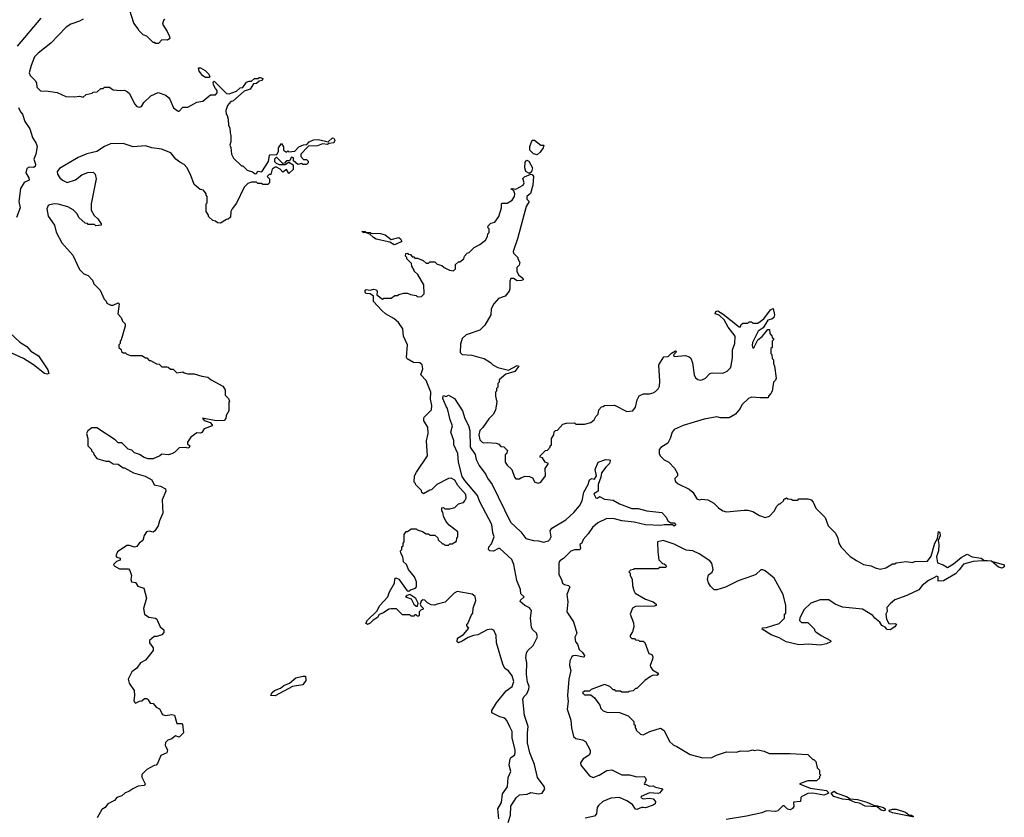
# Model space of a CAD drawing. Extents: x 2210602 to 2357277, y 510288 to 673808.
# Tile 315 of 464: x 2315755 to 2323652, y 609878 to 616272. Entities that reach past the tile are written whole.
import ezdxf

# ---------------------------------------------------------------- set-up
doc = ezdxf.new("R2010")
doc.units = 0

msp = doc.modelspace()

# ---------------------------------------------------------------- linework, layer by layer
at = {"layer": '0CON05XD'}
for points in [[(2316920, 616275), (2316910, 616265), (2316900, 616235), (2316937, 616177), (2316957, 616137), (2316958.3, 616121.7), (2316941.7, 616108.3), (2316895, 616110), (2316868.3, 616081.7), (2316845, 616080), (2316838.3, 616088.3), (2316825, 616090), (2316775, 616140), (2316745, 616150), (2316710, 616185), (2316705, 616200), (2316670, 616245), (2316640, 616345)], [(2315926.2, 616285), (2315735, 616060)], [(2316265, 616276.7), (2316235, 616260), (2316165, 616236.7), (2316127, 616213), (2316004, 616085), (2315903.8, 616005), (2315875, 615973.3), (2315846.2, 615905), (2315832.5, 615845), (2315840, 615825), (2315880, 615785), (2315890, 615765), (2315891.7, 615731.7), (2315921.7, 615701.7), (2315985, 615700), (2316055, 615687.5), (2316125, 615657.5), (2316195, 615652.5), (2316235, 615660), (2316265, 615650), (2316288.3, 615671.7), (2316337, 615683), (2316345, 615690), (2316377.5, 615692.5), (2316405, 615720), (2316425, 615720), (2316435, 615730), (2316475, 615730), (2316505, 615710), (2316563.3, 615703.3), (2316595, 615707.5), (2316620, 615695), (2316635, 615680), (2316675, 615597.5), (2316695, 615577.5), (2316715, 615570), (2316733, 615577), (2316750.7, 615609.3), (2316807, 615663), (2316865, 615687.5), (2316927, 615667), (2316948.3, 615648.3), (2316960, 615635), (2316990, 615565), (2317025, 615540), (2317035, 615540), (2317065, 615570), (2317105, 615570), (2317175, 615610), (2317225, 615620), (2317271.7, 615658.3), (2317285, 615670), (2317325, 615670), (2317340, 615685), (2317340, 615705), (2317325, 615720), (2317310.7, 615750.7), (2317308.3, 615771.7), (2317315, 615780), (2317415, 615680), (2317435, 615677.5), (2317495, 615700), (2317523, 615727), (2317545, 615727.5), (2317575, 615770), (2317595, 615780), (2317615, 615780), (2317638.3, 615801.7), (2317665, 615800), (2317675, 615810), (2317685, 615810), (2317705, 615800), (2317700, 615785), (2317675, 615780), (2317655, 615760), (2317631.7, 615758.3), (2317604.1, 615715.9), (2317555, 615700), (2317465, 615620), (2317450, 615615), (2317422.5, 615585), (2317407.5, 615545), (2317410, 615515), (2317420, 615505), (2317427.5, 615475), (2317430, 615425), (2317440, 615405), (2317442.5, 615365), (2317450, 615345), (2317447.5, 615292.5), (2317440, 615265), (2317447.5, 615247.5), (2317453, 615193), (2317470.7, 615160.7), (2317535, 615100), (2317545, 615100), (2317580, 615065), (2317623.6, 615053.6), (2317645, 615037.5), (2317655, 615040), (2317665, 615057.5), (2317698.3, 615051.7), (2317750, 615135), (2317760, 615185), (2317765, 615190), (2317818.3, 615191.7), (2317830, 615215), (2317830, 615245), (2317855, 615280), (2317871.7, 615251.7), (2317870, 615225), (2317895, 615210), (2317905, 615220), (2317915, 615212.5), (2317961.7, 615218.3), (2317995, 615253.3), (2318030.7, 615269.3), (2318057.5, 615272.5), (2318076.4, 615293.6), (2318110.7, 615309.3), (2318152, 615312), (2318228.3, 615291.7), (2318265, 615326.2), (2318275, 615323.3), (2318284, 615305), (2318275, 615283.8), (2318235, 615280), (2318225, 615272.5), (2318183.3, 615276.7), (2318145, 615260), (2318072.5, 615257.5), (2318061.2, 615248.8), (2318010, 615195), (2318010, 615175), (2318031.7, 615151.7), (2318055, 615150), (2318068.3, 615138.3), (2318070, 615125), (2318055, 615110), (2318025, 615110), (2318015, 615120), (2317985, 615110), (2317951.7, 615141.7), (2317950, 615165), (2317935, 615170), (2317920, 615140), (2317895, 615140), (2317878.3, 615121.7), (2317865, 615120), (2317818.3, 615168.3), (2317811.7, 615168.3), (2317800, 615155), (2317800, 615135), (2317811.7, 615121.7), (2317835, 615112.5), (2317885, 615110), (2317915, 615130), (2317948.3, 615108.3), (2317948.3, 615071.7), (2317915, 615040), (2317895, 615070), (2317865, 615050), (2317845, 615072.5), (2317815, 615090), (2317805, 615090), (2317780, 615075), (2317768.3, 615031.7), (2317755, 615030), (2317740, 615015), (2317760, 614995), (2317760, 614965), (2317745, 614950), (2317705, 614950), (2317695, 614960), (2317665, 614960), (2317655, 614970), (2317615, 614970), (2317585, 614960), (2317555, 614930), (2317495, 614800), (2317460, 614755), (2317450, 614735), (2317445, 614690), (2317428.3, 614671.7), (2317415, 614670), (2317365, 614640), (2317343, 614643), (2317327, 614657), (2317303, 614663), (2317270, 614695), (2317270, 614705), (2317250, 614735), (2317250, 614795), (2317260, 614805), (2317260, 614855), (2317250, 614865), (2317250, 614875), (2317230, 614905), (2317201.7, 614911.7), (2317155, 614950), (2317125, 615030), (2317096.1, 615086.1), (2317075, 615112.5), (2317040.7, 615130.7), (2317007.5, 615155), (2316967.5, 615205), (2316893.8, 615233.8), (2316815, 615244.2), (2316765, 615260.6), (2316665, 615252), (2316585, 615278.6), (2316482.7, 615277.3), (2316435, 615256.2), (2316375, 615216.2), (2316295, 615196), (2316225, 615166.2), (2316075, 615080), (2316056.7, 615055), (2316057.5, 615035), (2316077.5, 615005), (2316097.5, 614985), (2316135, 614966.7), (2316201.7, 614988.3), (2316253, 615027), (2316303, 615047), (2316345, 615050), (2316360, 615035), (2316367.5, 614995), (2316327.5, 614795), (2316327.5, 614745), (2316351.7, 614701.7), (2316383.3, 614675), (2316410, 614635), (2316410, 614625), (2316365, 614620), (2316355, 614630), (2316305, 614630), (2316298.3, 614638.3), (2316281.7, 614641.7), (2316230, 614685), (2316217.5, 614715), (2316185, 614747.5), (2316141.7, 614771.7), (2316063.9, 614793.9), (2316034.1, 614795.9), (2315995, 614786.7), (2315985, 614782.5), (2315973.8, 614755), (2315985, 614697.5), (2316033.8, 614625), (2316048.3, 614568.3), (2316093.9, 614483.9), (2316182.5, 614385), (2316235, 614270), (2316270, 614235), (2316305, 614220), (2316340, 614185), (2316350, 614155), (2316400, 614105), (2316431.7, 614031.7), (2316450, 614015), (2316455, 614000), (2316485, 613982.5), (2316505, 613983.3), (2316545, 614002.5), (2316552.5, 613995), (2316543, 613913), (2316570, 613885), (2316580, 613855), (2316600, 613835), (2316602.5, 613815), (2316570, 613705), (2316560, 613695), (2316560, 613675), (2316550, 613665), (2316550, 613645), (2316568.3, 613628.3), (2316571.7, 613611.7), (2316585, 613600), (2316605, 613600), (2316615, 613590), (2316645, 613580), (2316735, 613580), (2316765, 613560), (2316775, 613560), (2316795, 613540), (2316805, 613540), (2316853, 613513), (2316875, 613510), (2316895, 613490), (2316935, 613490), (2316947, 613487), (2316965, 613470), (2316985, 613470), (2317015, 613440), (2317065, 613450), (2317075, 613440), (2317105, 613432.5), (2317155, 613432.5), (2317215, 613413.8), (2317265, 613407.5), (2317290, 613385), (2317383.3, 613333.3), (2317402.9, 613305), (2317403, 613263), (2317430, 613235), (2317437.5, 613215), (2317432.5, 613205), (2317433.8, 613135), (2317412.3, 613097.7), (2317408.8, 613075), (2317395, 613057.5), (2317330, 613055), (2317221.7, 613078.3), (2317235, 613060), (2317283.9, 613043.9), (2317300, 613025), (2317300, 613015), (2317235, 612992.5), (2317215, 612962.5), (2317205, 612957.5), (2317175, 612960), (2317127.5, 612925), (2317100, 612885), (2317101.7, 612871.7), (2317120, 612855), (2317115, 612842.5), (2317105, 612837.5), (2317085, 612842.5), (2317035, 612840), (2317000, 612805), (2316975, 612792.5), (2316945, 612782.5), (2316895, 612790), (2316880, 612775), (2316825, 612752.5), (2316785, 612752.5), (2316753, 612763), (2316715, 612787.5), (2316675, 612800), (2316655, 612820), (2316625, 612830), (2316575, 612880), (2316545, 612880), (2316520, 612905), (2316375, 613000), (2316335, 613000), (2316303, 612977), (2316292.5, 612955), (2316302.5, 612915), (2316302.5, 612855), (2316330, 612825), (2316330, 612815), (2316348.3, 612798.3), (2316350, 612785), (2316373.9, 612753.9), (2316445, 612732.5), (2316471.7, 612731.7), (2316505, 612712.5), (2316545, 612707.5), (2316585, 612680), (2316595, 612680), (2316668.3, 612638.3), (2316761.7, 612611.7), (2316815, 612582.5), (2316835, 612543.3), (2316885, 612533.3), (2316925, 612510), (2316927, 612493), (2316897, 612423), (2316902.5, 612315), (2316876.7, 612255), (2316866.7, 612215), (2316840, 612175)], [(2317245, 615807.5), (2317225, 615822.5), (2317195, 615860), (2317190, 615885), (2317205, 615887.5), (2317242.5, 615865), (2317272.5, 615835), (2317280, 615815), (2317275, 615810), (2317245, 615807.5)], [(2315745, 615568), (2315762.1, 615532.1), (2315778.8, 615515), (2315795.7, 615455), (2315836.1, 615396.1), (2315858, 615328), (2315888.7, 615278.7), (2315895.3, 615255), (2315885.5, 615195), (2315868.9, 615155), (2315881.1, 615115), (2315878.5, 615095), (2315865, 615086.7), (2315830.3, 615089.7), (2315812.2, 615077.8), (2315804.5, 615045), (2315828.5, 615005), (2315831.2, 614985), (2315792.3, 614967.7), (2315760.7, 614919.3), (2315749.2, 614815), (2315760, 614765), (2315728.8, 614685)], [(2319905, 615190), (2319875, 615196.2), (2319846.7, 615225), (2319846.2, 615255), (2319865, 615307.5), (2319885, 615306.7), (2319935, 615266.7), (2319960, 615265), (2319953.3, 615245), (2319929.1, 615210.9), (2319905, 615190)], [(2319845, 615040), (2319815, 615056.2), (2319805.6, 615085), (2319809.2, 615130.8), (2319823.6, 615146.4), (2319837.5, 615137.5), (2319867.5, 615085), (2319858.8, 615051.2), (2319845, 615040)], [(2318755, 613877.5), (2318690, 613915), (2318660.7, 613940.7), (2318593.9, 614013.9), (2318592.5, 614055), (2318565, 614073.3), (2318535, 614076.2), (2318526.2, 614085), (2318526.2, 614103.8), (2318535, 614110), (2318565, 614103.3), (2318595, 614111.2), (2318617, 614107), (2318623, 614093), (2318620, 614065), (2318665, 614032.5), (2318675, 614040), (2318735, 614040), (2318765, 614060), (2318785, 614060), (2318795, 614070), (2318835, 614080), (2318865, 614080), (2318888.3, 614068.3), (2318935, 614060), (2318945, 614050), (2318978.3, 614051.7), (2319000, 614075), (2318997, 614147), (2318948.3, 614228.3), (2318920, 614255), (2318920, 614265), (2318900, 614295), (2318897, 614317), (2318860, 614355), (2318860, 614365), (2318850, 614375), (2318851.7, 614398.3), (2318865, 614400), (2318871.7, 614391.7), (2318888.3, 614388.3), (2318901.7, 614371.7), (2318915, 614370), (2318925, 614360), (2318945, 614360), (2318991.7, 614341.7), (2319015, 614320), (2319035, 614320), (2319045, 614330), (2319085, 614330), (2319103, 614313), (2319141.7, 614301.7), (2319160, 614285), (2319203, 614263), (2319235, 614260), (2319250, 614275), (2319251.7, 614308.3), (2319275, 614330), (2319285, 614330), (2319316.4, 614353.6), (2319323, 614377), (2319345, 614400), (2319360, 614405), (2319400, 614445), (2319445, 614470), (2319490, 614505), (2319507.5, 614535), (2319510, 614555), (2319520, 614565), (2319520, 614595), (2319510, 614605), (2319511.7, 614618.3), (2319535, 614640), (2319565, 614650), (2319597.5, 614695), (2319620, 614765), (2319620, 614795), (2319625, 614800), (2319665, 614802.5), (2319706.1, 614823.9), (2319723.3, 614855), (2319726.7, 614875), (2319718.8, 614898.8), (2319694, 614915), (2319705, 614920), (2319720, 614915), (2319735, 614913.3), (2319793.3, 614945), (2319801.2, 614965), (2319790.7, 614999.3), (2319805, 615013.3), (2319855, 615032.5), (2319865, 615030), (2319876.7, 615015), (2319870, 614945), (2319852.5, 614877.5), (2319823.3, 614853.3), (2319823, 614833), (2319840, 614815), (2319817.5, 614775), (2319746.7, 614515), (2319713.3, 614415), (2319715, 614400), (2319750, 614365), (2319750, 614355), (2319767.5, 614325), (2319760, 614305), (2319742.5, 614285), (2319743, 614253), (2319757.5, 614225), (2319789.5, 614199.5), (2319793, 614187), (2319780, 614180), (2319745, 614177.5), (2319715, 614197.5), (2319693.6, 614196.4), (2319687.5, 614175), (2319687.5, 614115), (2319680, 614095), (2319650, 614055), (2319595, 614037.5), (2319557.5, 613995), (2319537.5, 613955), (2319532.5, 613905), (2319486.4, 613823.6), (2319445, 613782.5), (2319335, 613746.7), (2319303.3, 613715), (2319289.3, 613670.7), (2319287.5, 613605), (2319305, 613587.5), (2319381.7, 613581.7), (2319437, 613567), (2319480, 613555), (2319530, 613525), (2319550, 613505), (2319590, 613485), (2319655, 613466.7), (2319676.4, 613463.6), (2319745, 613500), (2319757.5, 613495), (2319725, 613451.2), (2319655, 613430), (2319600, 613385), (2319600, 613365), (2319590, 613355), (2319590, 613325), (2319580, 613315), (2319580, 613295), (2319570, 613285), (2319570, 613255), (2319582.5, 613205), (2319572.5, 613145), (2319555, 613110), (2319517, 613073), (2319468.3, 613001.7), (2319445, 612977.5), (2319436.5, 612945), (2319446.9, 612905), (2319465, 612883.8), (2319475, 612878.8), (2319505, 612883.3), (2319577, 612877), (2319598.3, 612868.3), (2319615, 612850), (2319638.3, 612848.3), (2319668.3, 612818.3), (2319658.3, 612791.7), (2319650, 612785), (2319650, 612725), (2319665, 612700), (2319702.5, 612665), (2319722.5, 612605), (2319735, 612590), (2319765, 612590), (2319775, 612600), (2319808.3, 612611.7), (2319845, 612610), (2319868.3, 612598.3), (2319887.5, 612565), (2319915, 612556.2), (2319935.9, 612564.1), (2319972.5, 612615), (2319970, 612675), (2319997.5, 612715), (2319970, 612725), (2319948.3, 612758.3), (2319930, 612765), (2319930, 612775), (2319971.7, 612818.3), (2319988.3, 612821.7), (2320010, 612845), (2320010, 612855), (2320020, 612865), (2320020, 612915), (2320040, 612945), (2320041.7, 612968.3), (2320051.7, 612978.3), (2320068.3, 612981.7), (2320111.7, 613028.3), (2320141.7, 613038.3), (2320205, 613040), (2320215, 613030), (2320285, 613030), (2320335, 613042.5), (2320362.5, 613065), (2320375, 613090), (2320395, 613110), (2320400, 613145), (2320421.7, 613168.3), (2320435, 613170), (2320445, 613180), (2320525, 613182.5), (2320625, 613130), (2320673.6, 613136.4), (2320693.3, 613165), (2320706.7, 613225), (2320723.6, 613256.4), (2320757, 613273), (2320805, 613273.8), (2320835, 613281.2), (2320855, 613290), (2320875, 613312.5), (2320886.7, 613335), (2320890, 613375), (2320880, 613505), (2320920.8, 613569.2), (2320957, 613573), (2320981.7, 613598.3), (2321015, 613617.5), (2321020, 613615), (2321016.2, 613603.8), (2321000, 613585), (2321003, 613573), (2321095, 613580), (2321125, 613570), (2321138.3, 613558.3), (2321151.7, 613521.7), (2321163.6, 613423.6), (2321175, 613400), (2321195, 613387.5), (2321215, 613383.3), (2321235, 613387.5), (2321255, 613397.5), (2321290, 613435), (2321308.3, 613441.7), (2321395, 613437.5), (2321430, 613455), (2321455, 613480), (2321461.7, 613498.3), (2321472.5, 613565), (2321472.5, 613625), (2321490, 613675), (2321492.5, 613735), (2321437.9, 613807.9), (2321406.2, 613866.2), (2321365, 613902.5), (2321333, 613913), (2321337, 613933), (2321355, 613938.8), (2321397.5, 613912.5), (2321525, 613810), (2321535, 613810), (2321541.7, 613828.3), (2321555, 613840), (2321595, 613840), (2321605, 613850), (2321625, 613850), (2321635, 613840), (2321675, 613840), (2321722.5, 613875), (2321776.7, 613945), (2321796.7, 613956.7), (2321808, 613905), (2321804.2, 613885.8), (2321787.5, 613872.5), (2321755, 613863.8), (2321718.5, 613801.5), (2321677.5, 613775), (2321631.9, 613685), (2321629.1, 613659.1), (2321635, 613637.5), (2321645, 613646.2), (2321676.2, 613705), (2321708.6, 613731.4), (2321755, 613787.5), (2321768.3, 613788.3), (2321770, 613755), (2321788.3, 613738.3), (2321790, 613725), (2321800, 613715), (2321800, 613705), (2321790, 613695), (2321790, 613645), (2321780, 613635), (2321780, 613595), (2321787, 613587), (2321790, 613555), (2321800, 613545), (2321800, 613515), (2321810, 613495), (2321821.7, 613398.3), (2321817, 613383), (2321800, 613365), (2321790, 613295), (2321780, 613275), (2321760, 613255), (2321758.3, 613241.7), (2321695, 613240), (2321625, 613246.7), (2321600, 613235), (2321547.5, 613185), (2321532.5, 613155), (2321495, 613110), (2321445, 613080), (2321375, 613080), (2321347, 613087), (2321245, 613070), (2321165, 613046.2), (2321075, 613018.8), (2321004.2, 612985.8), (2320986.7, 612965), (2320972.5, 612915), (2320953, 612877), (2320897, 612843), (2320882.5, 612825), (2320882.5, 612795), (2320892.5, 612775), (2320925, 612742.5), (2320960, 612725), (2321007, 612677), (2321030, 612635), (2321030, 612615), (2321010, 612595), (2321010, 612585), (2321015, 612570), (2321035, 612550), (2321125, 612507.5), (2321153, 612483), (2321185, 612430), (2321205, 612422.5), (2321225, 612427.5), (2321275, 612422.5), (2321322.5, 612395), (2321358.3, 612358.3), (2321395, 612333.3), (2321425, 612326.2), (2321565, 612340.8), (2321595, 612338.6), (2321635, 612329.2), (2321687.3, 612297.3), (2321735, 612280), (2321769.3, 612290.7), (2321807.5, 612335), (2321825, 612370), (2321845, 612390), (2321855, 612390), (2321880, 612415), (2321885, 612430), (2321895, 612430), (2321905, 612440), (2321915, 612430), (2321941.7, 612428.3), (2321955, 612420), (2321995, 612420), (2322005, 612430), (2322075, 612430), (2322101.7, 612421.7), (2322120, 612405), (2322140, 612355), (2322215, 612280), (2322240, 612215), (2322297.5, 612155), (2322317.5, 612115), (2322323.3, 612075), (2322343.9, 612043.9), (2322415, 611967.5), (2322466.1, 611936.1), (2322523.6, 611903.6), (2322585, 611892.5), (2322615, 611877.5), (2322655, 611867.5), (2322701.7, 611878.3), (2322755, 611910), (2322775, 611910), (2322785, 611917.5), (2322865, 611927.5), (2322915, 611920), (2322935, 611927.5), (2323035, 611930), (2323065, 611970), (2323095.7, 612074.3), (2323117, 612113), (2323125, 612170), (2323135, 612160), (2323138.6, 612135), (2323122.5, 612097.5), (2323126.9, 612065), (2323122.9, 612015), (2323109.2, 611965), (2323115, 611917.5), (2323160.7, 611900.7), (2323195, 611880), (2323245, 611910), (2323305, 611960), (2323355, 611987.5), (2323395, 611966.2), (2323465.8, 611955.8), (2323488.3, 611938.3), (2323550, 611935), (2323550, 611930), (2323651.7, 611901.7), (2323651.2, 611885), (2323635, 611874), (2323605, 611884), (2323550, 611930), (2323475, 611933.8), (2323402.3, 611927.7), (2323325, 611905.8), (2323288.5, 611861.5), (2323260, 611830), (2323165, 611773.3), (2323121.7, 611771.7), (2323120, 611805), (2323105, 611810), (2323098.3, 611801.7), (2323043.9, 611776.1), (2322993.6, 611736.4), (2322965, 611702.5), (2322870, 611655), (2322775, 611620), (2322735, 611590), (2322710.7, 611559.3), (2322711.7, 611528.3), (2322702.5, 611505), (2322707.5, 611465), (2322725, 611432.5), (2322735, 611427.5), (2322775, 611432.5), (2322787.5, 611425), (2322772.5, 611405), (2322735, 611380), (2322713, 611383), (2322695, 611402.5), (2322670, 611415), (2322653, 611443), (2322613.6, 611473.6), (2322596.4, 611496.4), (2322515, 611547.5), (2322355, 611563.3), (2322296.4, 611586.4), (2322245, 611620), (2322175, 611620), (2322100, 611595), (2322045, 611540), (2322012.5, 611475), (2322010, 611455), (2322025, 611440), (2322075, 611440), (2322130, 611385), (2322130, 611375), (2322140, 611365), (2322182.5, 611335), (2322257.5, 611295), (2322260, 611285), (2322225, 611267.5), (2322175, 611258.8), (2322085, 611266), (2322005, 611260), (2321903, 611283)], [(2318758.3, 614468.3), (2318725, 614487.5), (2318615, 614513.3), (2318592.5, 614525), (2318562.5, 614552.5), (2318530, 614565), (2318530, 614570), (2318515, 614564), (2318500, 614575), (2318525, 614576.2), (2318530, 614570), (2318565, 614566.7), (2318575, 614560), (2318649.3, 614559.3), (2318687, 614547), (2318735, 614510), (2318796.4, 614526.4), (2318810, 614515), (2318820, 614495), (2318775, 614472.5), (2318758.3, 614468.3)], [(2319597.1, 609865), (2319590, 609945), (2319618.6, 609995), (2319628.6, 610065), (2319667.6, 610122.4), (2319674.1, 610195.9), (2319693.8, 610245), (2319680, 610295), (2319690, 610345), (2319694.1, 610355.9), (2319722.5, 610375), (2319728.8, 610395), (2319729.2, 610415), (2319706.1, 610513.9), (2319705.7, 610565), (2319687, 610603), (2319662.3, 610652.3), (2319645, 610672.5), (2319605, 610683.8), (2319542.5, 610715), (2319542.5, 610735), (2319580, 610795), (2319657.9, 610892.1), (2319705.8, 610925), (2319717.5, 610965), (2319705, 611011.2), (2319675, 611051.2), (2319645, 611070), (2319630, 611105), (2319580, 611275), (2319577.5, 611335), (2319556.7, 611376.7), (2319536.2, 611386.2), (2319505, 611380.8), (2319429.1, 611340.9), (2319394.5, 611335.5), (2319351.1, 611318.9), (2319305, 611288.8), (2319275, 611277.5), (2319263, 611283), (2319267, 611313), (2319315.9, 611344.1), (2319357.5, 611395), (2319341.7, 611411.7), (2319340, 611425), (2319348.3, 611431.7), (2319378.3, 611501.7), (2319390, 611515), (2319392.5, 611555), (2319412.5, 611615), (2319407, 611647), (2319385, 611666.7), (2319265, 611687.5), (2319240, 611675), (2319167, 611603), (2319103, 611587), (2319081.7, 611578.3), (2319055, 611580), (2319025, 611597.5), (2319005, 611617.5), (2318988.3, 611621.7), (2318975, 611610), (2318967.5, 611585), (2318971.7, 611571.7), (2318990, 611555), (2318990, 611545), (2318971.7, 611538.3), (2318960, 611525), (2318960, 611495), (2318955, 611490), (2318945, 611490), (2318935, 611500), (2318925, 611500), (2318915, 611490), (2318895, 611490), (2318885, 611500), (2318825, 611500), (2318778.3, 611548.3), (2318735, 611550), (2318715, 611546.7), (2318674.2, 611515.8), (2318637, 611503), (2318625, 611478.8), (2318591.2, 611458.8), (2318565, 611433.8), (2318543.8, 611423.8), (2318531.2, 611435), (2318545, 611458.8), (2318618.8, 611531.2), (2318643.9, 611576.1), (2318707.5, 611645), (2318720, 611685), (2318760, 611755), (2318763, 611787), (2318772.5, 611797.5), (2318796.4, 611786.4), (2318863, 611693), (2318875, 611690), (2318888.3, 611701.7), (2318930, 611715), (2318937.5, 611725), (2318937.5, 611765), (2318922.5, 611805), (2318872.5, 611865), (2318857.5, 611905), (2318832.5, 611925), (2318827.5, 611965), (2318813.3, 611995), (2318810, 612015), (2318820, 612025), (2318820, 612045), (2318830, 612055), (2318830, 612075), (2318837.5, 612085), (2318840, 612145), (2318855, 612170), (2318865, 612170), (2318895, 612190), (2318935, 612190), (2318941.7, 612181.7), (2318985, 612170), (2319015, 612150), (2319035, 612150), (2319045, 612140), (2319085, 612140), (2319108.3, 612118.3), (2319111.7, 612101.7), (2319145, 612070), (2319155, 612070), (2319165, 612060), (2319195, 612060), (2319205, 612070), (2319225, 612070), (2319258.3, 612091.7), (2319260, 612115), (2319270, 612125), (2319270, 612165), (2319200, 612220), (2319173, 612253), (2319153, 612293), (2319150, 612325), (2319140, 612335), (2319141.7, 612358.3), (2319155, 612360), (2319165, 612350), (2319205, 612350), (2319245, 612360), (2319275, 612390), (2319315, 612402.5), (2319326.4, 612413.6), (2319336.7, 612435), (2319333.8, 612465), (2319268.1, 612538.1), (2319245, 612580), (2319215, 612596.7), (2319195, 612592.5), (2319100, 612545), (2319058.3, 612501.7), (2319045, 612500), (2318995, 612470), (2318981.7, 612481.7), (2318978.3, 612498.3), (2318931.7, 612541.7), (2318930, 612555), (2318920, 612565), (2318922.5, 612615), (2318936.4, 612643.6), (2319026.7, 612775), (2319017.5, 612895), (2319032.5, 612955), (2319027.5, 613005), (2318997.5, 613055), (2318997.5, 613075), (2319000, 613085), (2319056.7, 613145), (2319061.2, 613178.8), (2319050.9, 613230.9), (2319052.2, 613285), (2319015, 613378.8), (2318972.5, 613425), (2318987.3, 613472.7), (2318984, 613505), (2318965, 613522), (2318914.1, 613524.1), (2318864, 613554), (2318857.5, 613565), (2318866.7, 613665), (2318832.5, 613735), (2318827.5, 613795), (2318792.5, 613845), (2318755, 613877.5)], [(2315673.5, 613763.5), (2315757.2, 613687.2), (2315812.5, 613652.5), (2315844, 613614), (2315905.9, 613575.9), (2315982, 613465), (2315990, 613435), (2315975, 613431.2), (2315955, 613436), (2315866.2, 613505), (2315786, 613556), (2315608.8, 613635)], [(2319446, 612406), (2319426.9, 612456.9), (2319325, 612576.9), (2319305, 612608.8), (2319274.5, 612725), (2319269.2, 612795), (2319237.1, 612865), (2319238.3, 612898.3), (2319213.8, 612965), (2319226.9, 613015), (2319207.1, 613065), (2319187.5, 613155), (2319175, 613170), (2319150, 613235), (2319152.5, 613255), (2319155, 613260), (2319175, 613252.5), (2319195, 613262.5), (2319242.5, 613235), (2319305.7, 613135), (2319326, 613075), (2319355, 613020), (2319365, 612977.5), (2319368.1, 612845), (2319407.8, 612785), (2319416.7, 612745), (2319438.9, 612698.9), (2319494.2, 612625), (2319507.2, 612597.2), (2319545, 612546), (2319692.6, 612242.6), (2319775.5, 612165.5), (2319815, 612113.3), (2319875, 612095.8), (2319915, 612094), (2319955, 612084), (2319995, 612093.3), (2320006.7, 612105), (2320016.7, 612125), (2320010, 612175), (2320023.8, 612195), (2320135, 612262.5), (2320199.7, 612320.3), (2320244, 612375), (2320265.8, 612415), (2320279.2, 612485), (2320313.8, 612545), (2320325, 612582.5), (2320345, 612592.5), (2320365, 612587.5), (2320381.2, 612615), (2320371.2, 612665), (2320393.3, 612725), (2320455, 612746.7), (2320485, 612742.5), (2320490, 612735), (2320485, 612714), (2320455, 612684.4), (2320420.8, 612639.2), (2320415.6, 612605), (2320394.5, 612545.5), (2320395, 612492.5), (2320360, 612470), (2320375, 612437.5), (2320390, 612435), (2320405, 612450), (2320445, 612427.5), (2320515, 612420), (2320565, 612389.5), (2320665, 612352.2), (2320715, 612352.2), (2320785.5, 612335.5), (2320905, 612320), (2320941.2, 612285), (2320953.6, 612253.6), (2320978.3, 612238.3), (2321005, 612237.5), (2321017, 612223), (2321005, 612212.5), (2320991.7, 612221.7), (2320975, 612223.3), (2320925, 612223.3), (2320895, 612216.2), (2320775, 612221.5), (2320683.2, 612243.2), (2320585, 612253.9), (2320525, 612270.9), (2320465, 612272.7), (2320390.8, 612239.2), (2320347.9, 612202.1), (2320315, 612151.2), (2320275, 612106), (2320264.5, 612075.5), (2320247.5, 612065), (2320252.9, 612035), (2320248.3, 612021.7), (2320205, 612020.7), (2320175, 612011.3), (2320116.5, 611953.5), (2320087.5, 611935), (2320078.5, 611915), (2320080, 611825), (2320100.6, 611785), (2320107.5, 611755), (2320123.6, 611743.6), (2320157.5, 611735), (2320166.7, 611725), (2320144.4, 611665), (2320150.9, 611605), (2320142.5, 611525), (2320197.5, 611445), (2320224.2, 611355), (2320208.7, 611321.3), (2320213.6, 611285), (2320227.8, 611265), (2320243.4, 611223.4), (2320269.3, 611199.3), (2320284, 611175), (2320283.3, 611165), (2320275, 611161.9), (2320215, 611175.6), (2320195, 611173.3), (2320184.7, 611165.3), (2320168.5, 611131.5), (2320165.8, 611095), (2320175.3, 611055), (2320160, 610985), (2320148.6, 610855), (2320153.8, 610805), (2320146.7, 610743.3), (2320176.4, 610655), (2320179.6, 610595), (2320196.5, 610525), (2320215, 610510), (2320267.9, 610497.9), (2320291.9, 610485), (2320329.4, 610415), (2320330.6, 610395), (2320321.4, 610375), (2320273.8, 610345), (2320254.1, 610314.1), (2320256.2, 610295), (2320325, 610210), (2320355, 610196.7), (2320402.5, 610215), (2320465, 610253.8), (2320505, 610258), (2320585, 610218), (2320645, 610219.2), (2320705, 610202.9), (2320762.5, 610205), (2320773.8, 610195), (2320778.8, 610175), (2320762.5, 610145), (2320765, 610140), (2320775, 610142.5), (2320805, 610127.8), (2320835, 610129.5), (2320855, 610118.5), (2320912.5, 610105), (2320888, 610075), (2320875, 610068.6), (2320805, 610073.8), (2320740, 610045), (2320737.5, 610035), (2320755, 610026.2), (2320805, 610031.2), (2320835.8, 610025.8), (2320855.6, 610005), (2320852, 609985), (2320836.3, 609973.7), (2320775, 609953.1), (2320757.5, 609955), (2320743.2, 609956.8), (2320705, 609939.2), (2320695, 609941.4), (2320668.8, 609978.8), (2320625, 610010.8), (2320565, 610035.6), (2320495, 610032.1), (2320430.8, 610005), (2320396.6, 609973.4), (2320387.1, 609955), (2320381.4, 609905), (2320365, 609885.8), (2320290.7, 609869.3)], [(2319673.3, 609835), (2319691.1, 609895), (2319693.8, 609966.2), (2319736.3, 610033.7), (2319765, 610056.5), (2319825, 610062.5), (2319855, 610076.2), (2319915, 610066.7), (2319945, 610070), (2319966.2, 610105), (2319961.2, 610125), (2319907.9, 610197.9), (2319885, 610301.2), (2319845.5, 610395), (2319827.1, 610475), (2319827.1, 610555), (2319834.2, 610605), (2319804.4, 610695), (2319790, 610825), (2319797.7, 610842.3), (2319822.1, 610867.9), (2319839.5, 610905), (2319840, 610925), (2319828.5, 610961.5), (2319820, 611025), (2319823.5, 611115), (2319814, 611155), (2319820, 611195), (2319831.2, 611215), (2319873.8, 611255), (2319908.6, 611325), (2319900, 611355), (2319870, 611380), (2319859.4, 611399.4), (2319852, 611475), (2319861.2, 611535), (2319845, 611558), (2319806.4, 611576.4), (2319768.3, 611608.3), (2319770.7, 611619.3), (2319800, 611645), (2319775, 611670), (2319772.2, 611705), (2319743.4, 611775), (2319718.5, 611905), (2319702.9, 611945), (2319605, 612033.3), (2319595, 612033.3), (2319555, 612010.8), (2319525, 612014), (2319516.2, 612025), (2319518, 612045), (2319539.2, 612070.8), (2319560, 612125), (2319549.1, 612159.1), (2319542.5, 612225), (2319446, 612406)], [(2316840, 612175), (2316825, 612162.5), (2316795, 612172.5), (2316772.5, 612165), (2316754.1, 612135.9), (2316743.6, 612096.4), (2316712.5, 612075), (2316695, 612047.5), (2316675, 612043.3), (2316635.9, 612055.9), (2316615, 612056), (2316540, 612005), (2316527.5, 611975), (2316535, 611962.5), (2316560, 611955), (2316561.7, 611938.3), (2316531.7, 611928.3), (2316508.8, 611905), (2316514.2, 611894.2), (2316555, 611870), (2316628.3, 611868.3), (2316640, 611855), (2316652.5, 611815), (2316647.5, 611785), (2316652.5, 611765), (2316685, 611760), (2316701.7, 611731.7), (2316750, 611715), (2316772.5, 611635), (2316749.3, 611550.7), (2316756.4, 611506.4), (2316792.3, 611482.3), (2316845, 611473.3), (2316855, 611466.7), (2316882.5, 611405), (2316911.7, 611381.7), (2316911.7, 611358.3), (2316895, 611340), (2316855, 611327.5), (2316835, 611327.5), (2316797.5, 611295), (2316797.5, 611275), (2316826.7, 611235), (2316826.7, 611215), (2316765, 611137.5), (2316725, 611116.7), (2316695.8, 611074.2), (2316655, 611042.5), (2316626.2, 610985), (2316634.1, 610954.1), (2316672.5, 610895), (2316676.7, 610855), (2316670, 610815), (2316675, 610800), (2316685, 610792.5), (2316715, 610807.5), (2316735, 610810), (2316755, 610830), (2316775, 610830), (2316785, 610820), (2316801.7, 610791.7), (2316825, 610790), (2316850, 610760), (2316876.4, 610746.4), (2316901.7, 610701.7), (2316925, 610693.8), (2316975, 610702.5), (2316996.4, 610696.4), (2317015, 610630), (2317055, 610630), (2317060, 610625), (2317070, 610555), (2317035, 610520), (2317005, 610530), (2316975, 610507.5), (2316943.9, 610496.1), (2316923.9, 610476.1), (2316923.3, 610455), (2316940, 610415), (2316936.7, 610395), (2316887, 610373), (2316861.7, 610308.3), (2316850, 610295), (2316835, 610292.5), (2316775, 610260), (2316735, 610220), (2316735, 610200), (2316762.5, 610145), (2316755, 610132.5), (2316705, 610127.5), (2316663, 610107), (2316630, 610085), (2316600, 610075), (2316575, 610050), (2316535, 610037.5), (2316515, 610012.5), (2316463.6, 609986.4), (2316440, 609955), (2316415, 609940), (2316376.4, 609873.6)], [(2321903, 611283), (2321845, 611317.5), (2321781.7, 611341.7), (2321710, 611385), (2321713, 611397), (2321745, 611400), (2321845, 611430), (2321890, 611475), (2321890, 611505), (2321900, 611515), (2321900, 611575), (2321877.5, 611665), (2321806.7, 611795), (2321735, 611852.5), (2321715, 611862.5), (2321698.3, 611861.7), (2321660, 611825), (2321640, 611815), (2321516.4, 611773.6), (2321415, 611722.5), (2321345, 611702.5), (2321325, 611702.5), (2321295, 611730), (2321278.3, 611758.3), (2321272.5, 611785), (2321279.3, 611820.7), (2321307.8, 611842.2), (2321318, 611865), (2321306, 611915), (2321290.8, 611935), (2321205, 611988.9), (2321155, 612012.9), (2321099.1, 612019.1), (2321005, 612066.2), (2320915, 612096.7), (2320870, 612085), (2320872.5, 612005), (2320881.7, 611941.7), (2320911.7, 611911.7), (2320925, 611910), (2320938.3, 611898.3), (2320940, 611885), (2320935, 611880), (2320885, 611880), (2320875, 611870), (2320851.7, 611868.3), (2320685, 611870), (2320677, 611863), (2320655, 611860), (2320640, 611845), (2320650, 611835), (2320650, 611815), (2320667, 611787), (2320670, 611735), (2320680, 611695), (2320692.5, 611675), (2320775, 611626.2), (2320835.9, 611605.9), (2320860, 611585), (2320860, 611575), (2320845, 611570), (2320695, 611566.7), (2320670, 611555), (2320650, 611505), (2320677, 611437), (2320680, 611405), (2320670, 611365), (2320650, 611335), (2320650, 611325), (2320665, 611310), (2320685, 611310), (2320695, 611300), (2320717, 611297), (2320725, 611290), (2320755, 611290), (2320768.3, 611278.3), (2320801.7, 611191.7), (2320825, 611182.5), (2320833.3, 611165), (2320831.2, 611145), (2320811.2, 611095), (2320814, 611085), (2320830.2, 611060.2), (2320871.2, 611035), (2320877.5, 611022.5), (2320865, 611014), (2320835, 611016.7), (2320815, 611007.5), (2320770, 610975), (2320705, 610910), (2320695, 610910), (2320675, 610892.5), (2320643, 610887), (2320635, 610880), (2320585, 610880), (2320575, 610890), (2320535, 610890), (2320528.3, 610898.3), (2320515, 610900), (2320487, 610927), (2320445, 610942.5), (2320338.3, 610901.7), (2320325, 610890), (2320285, 610890), (2320270, 610875), (2320285, 610860), (2320335, 610860), (2320366.4, 610836.4), (2320407, 610777), (2320415, 610750), (2320435, 610730), (2320465, 610720), (2320565, 610717.5), (2320635, 610690), (2320680, 610645), (2320680, 610625), (2320690, 610615), (2320690, 610595), (2320700, 610585), (2320700, 610575), (2320733, 610543), (2320755, 610540), (2320810, 610565), (2320895, 610592.5), (2320923, 610573), (2320967.5, 610485), (2320995, 610457.5), (2321026.1, 610446.1), (2321132.3, 610382.3), (2321235, 610353.8), (2321305, 610357.5), (2321343.6, 610376.4), (2321425, 610402.5), (2321505, 610400), (2321535, 610410), (2321595, 610407.5), (2321635, 610417.5), (2321645, 610412.5), (2321675, 610417.5), (2321727, 610407), (2321765, 610390), (2321935, 610390), (2322075, 610380), (2322115, 610340), (2322125, 610340), (2322140, 610325), (2322150, 610275), (2322170, 610255), (2322170, 610225), (2322180, 610215), (2322170, 610205), (2322168.3, 610191.7), (2322145, 610170), (2322075, 610170), (2322010, 610145), (2322095, 610111.9), (2322225, 610092.5), (2322243.3, 610075), (2322234, 610065), (2322205, 610054.4), (2322115, 610071.9), (2322075, 610068.5), (2322027, 610043), (2322020, 610035), (2322017, 610003), (2321961.7, 609998.3), (2321963.3, 609965), (2321952, 609948), (2321935, 609936.7), (2321911.7, 609941.7), (2321885, 609970), (2321875, 609970), (2321835, 609930), (2321817, 609923), (2321745, 609930), (2321707, 609913), (2321585, 609886.7), (2321420.7, 609859.3)], [(2318945, 611570), (2318950, 611595), (2318933, 611633), (2318885, 611662.5), (2318863, 611657), (2318850, 611645), (2318895, 611630), (2318917, 611587), (2318935, 611570), (2318945, 611570)], [(2317805, 610852.5), (2317770, 610855), (2317776.7, 610875), (2317800, 610895), (2317846.2, 610913.8), (2317873.3, 610935), (2317918.3, 610951.7), (2317971.2, 610995), (2318025, 611008.8), (2318048.3, 611008.3), (2318050, 610975), (2318025, 610940), (2317943, 610927), (2317805, 610852.5)], [(2322685, 609930), (2322665, 609934.4), (2322631.7, 609961.7), (2322535, 609967.3), (2322490.5, 609990.5), (2322455, 609995.6), (2322406.7, 610016.7), (2322353.3, 610023.3), (2322285, 610044.4), (2322266.2, 610065), (2322266.7, 610075), (2322286.2, 610086.2), (2322309.7, 610069.7), (2322385, 610044.2), (2322415.8, 610025.8), (2322475, 610021.1), (2322549.1, 609999.1), (2322615, 609970), (2322625, 609972.5), (2322683.3, 609955), (2322696.2, 609945), (2322695, 609934), (2322685, 609930)], [(2322915, 609880), (2322753.9, 609913.9), (2322730, 609925), (2322728.8, 609935), (2322756.3, 609943.7), (2322785, 609942.5), (2322858.2, 609918.2), (2322885, 609898), (2322907.5, 609895), (2322922.5, 609885), (2322915, 609880)]]:
    msp.add_lwpolyline(points, dxfattribs=at)

doc.saveas('drawing.dxf')
